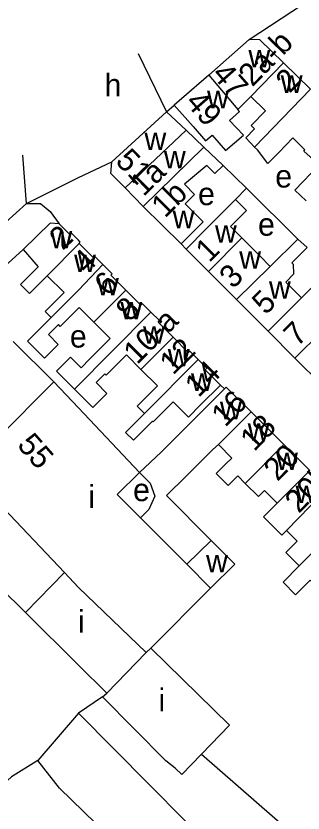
# Model space of a CAD drawing. Extents: x 159700 to 161346, y 381730 to 382922.
# Drawn here: x 160688.9 to 160739.7, y 382699.7 to 382840.5 of the extents above; entities that cross this region are included whole.
import ezdxf

# ---------------------------------------------------------------- set-up
doc = ezdxf.new("R2010")
doc.units = 0
for name, color, linetype in [('BLT_Basislijn', 7, 'Continuous'), ('BLT_Bebouwing', 7, 'Continuous'), ('BLT_Centroide', 7, 'Continuous'), ('BLT_Huisnummer', 7, 'Continuous'), ('BLT_Huisnummer_ tussenligend', 7, 'Continuous'), ('BLT_Huisnummer_reeks', 7, 'Continuous'), ('BLT_Onderverdeling_panden', 7, 'Continuous'), ('BLT_Vlakafsluiter', 7, 'Continuous')]:
    doc.layers.add(name, color=color, linetype=linetype)

msp = doc.modelspace()

# ---------------------------------------------------------------- linework, layer by layer
at = {"layer": 'BLT_Basislijn'}
for p, q in [((160715.6, 382823.61), (160716.92, 382824.75)), ((160729.7, 382810.1), (160725.6, 382814.1)), ((160727.8, 382808.08), (160729.7, 382810.1)), ((160738.82, 382801.13), (160729.7, 382810.1)), ((160719.06, 382799.36), (160718.16, 382800.27)), ((160688.45, 382783.01), (160695.65, 382775.93)), ((160725.14, 382775.34), (160725.83, 382774.66)), ((160686.18, 382739.55), (160690.62, 382735.15)), ((160704.28, 382720.24), (160700, 382717.4)), ((160700, 382717.4), (160692.82, 382708.99)), ((160721.79, 382710.16), (160776.79, 382662.22))]:
    msp.add_line(p, q, dxfattribs=at)
for points in [[(160665.33, 382783.03), (160683.52, 382800.2), (160686.17, 382802.8), (160687.19, 382804.09), (160690.81, 382807.42)], [(160690.81, 382807.42), (160693.29, 382807.42), (160694.98, 382805.98), (160696.6, 382803.81)], [(160681.48, 382790.9), (160682.35, 382792.14), (160690.25, 382799.26)], [(160700, 382717.4), (160731.33, 382685.84)], [(160692.82, 382708.99), (160688.16, 382706.12), (160677.09, 382696.09)], [(160732.9, 382668.92), (160696.63, 382704.11), (160692.82, 382708.99)]]:
    msp.add_lwpolyline(points, dxfattribs=at)
at = {"layer": 'BLT_Bebouwing'}
for p, q in [((160730.22, 382836.35), (160723.06, 382830.04)), ((160741.06, 382827.57), (160736.28, 382832.22)), ((160723.06, 382830.04), (160716.92, 382824.75)), ((160730.51, 382826.29), (160728.21, 382823.98)), ((160733.09, 382823.78), (160730.51, 382826.29)), ((160705.89, 382814.74), (160715.6, 382823.61)), ((160715.6, 382823.61), (160719.06, 382820.35)), ((160719.06, 382820.35), (160722.16, 382817.38)), ((160722.16, 382817.38), (160725.6, 382814.1)), ((160711.48, 382806.86), (160708.26, 382810.14)), ((160718.16, 382800.27), (160711.48, 382806.86)), ((160728.91, 382801.31), (160726.87, 382803.35)), ((160733.91, 382796.29), (160738.82, 382801.13)), ((160719.06, 382799.36), (160723, 382795.41)), ((160723, 382795.41), (160727.97, 382790.43)), ((160727.97, 382790.43), (160733.54, 382784.86)), ((160733.54, 382784.86), (160738.29, 382780.09)), ((160738.29, 382780.09), (160743.05, 382775.32)), ((160695.65, 382775.93), (160680.21, 382760.4)), ((160700, 382771.33), (160695.65, 382775.93)), ((160710.83, 382759.87), (160700, 382771.33)), ((160730.53, 382770.61), (160736.35, 382764.81)), ((160724.75, 382764.81), (160723.77, 382763.92)), ((160736.35, 382764.81), (160740.92, 382760.25)), ((160710.83, 382759.87), (160714.66, 382763.49)), ((160680.21, 382760.4), (160697.56, 382742.24)), ((160690.62, 382735.15), (160697.56, 382742.24)), ((160712.79, 382728.88), (160723.37, 382739.45)), ((160726.74, 382715.23), (160712.79, 382728.88)), ((160700, 382725.88), (160705.02, 382720.92)), ((160726.74, 382715.23), (160721.79, 382710.16))]:
    msp.add_line(p, q, dxfattribs=at)
for points in [[(160736.28, 382832.22), (160732.09, 382836.31), (160730.22, 382836.35)], [(160716.92, 382824.75), (160720.3, 382820.98), (160722.5, 382818.47), (160723.67, 382819.48), (160726.03, 382816.74), (160729.18, 382819.46), (160726.7, 382822.09), (160728.5, 382823.65), (160728.21, 382823.98)], [(160731.14, 382817.38), (160729.62, 382818.99), (160731.16, 382820.56), (160730.55, 382821.16), (160733.09, 382823.78)], [(160738.95, 382817.97), (160737.92, 382818.97), (160735.43, 382816.41), (160733.51, 382814.49), (160731.65, 382816.88), (160731.14, 382817.38)], [(160740.26, 382807.88), (160738.3, 382809.76), (160742.58, 382814.25), (160739.84, 382816.65), (160740.07, 382816.89), (160739.86, 382817.08)], [(160739.86, 382817.08), (160738.95, 382817.97)], [(160708.26, 382810.14), (160705.76, 382812.67), (160705.89, 382814.74)], [(160725.6, 382814.1), (160724.14, 382812.68), (160722.73, 382814.14), (160718.75, 382810.81), (160720.52, 382809.01), (160718.86, 382807.35), (160722.05, 382804.16), (160718.16, 382800.27)], [(160727.8, 382808.08), (160722.6, 382802.9), (160719.06, 382799.36)], [(160726.87, 382803.35), (160729.71, 382806.17), (160727.8, 382808.08)], [(160696.6, 382803.81), (160694.98, 382803.95), (160690.25, 382799.26)], [(160700, 382800.9), (160698.64, 382802.25), (160698.4, 382802.01), (160696.6, 382803.81)], [(160700.11, 382800.32), (160700.34, 382800.55), (160700, 382800.9)], [(160704.33, 382796.64), (160702.91, 382798.05), (160702.65, 382797.79), (160700.11, 382800.32)], [(160733.91, 382796.29), (160732.06, 382798.15), (160728.91, 382801.31)], [(160740.43, 382799.6), (160738.82, 382801.13)], [(160690.25, 382799.26), (160692.9, 382796.24), (160689.76, 382793.09), (160691.35, 382791.5), (160694.49, 382794.65)], [(160739.43, 382790.74), (160736.68, 382793.49), (160738.11, 382794.95), (160738.05, 382796.64), (160737.73, 382796.92), (160740.43, 382799.6)], [(160708.39, 382792.1), (160705.72, 382794.76), (160705.96, 382795), (160704.33, 382796.64)], [(160695.21, 382787.28), (160694.15, 382788.34), (160697.47, 382791.67), (160694.49, 382794.65)], [(160744.38, 382795.67), (160739.43, 382790.74)], [(160712.83, 382788.21), (160711.33, 382789.7), (160711.06, 382789.43), (160708.39, 382792.1)], [(160700, 382788.91), (160696.8, 382785.69), (160696.49, 382786), (160694.73, 382784.24), (160696.44, 382782.52), (160693.99, 382780.07), (160690.99, 382783.06), (160695.21, 382787.28)], [(160702.73, 382786.42), (160700.12, 382789.02), (160700, 382788.91)], [(160716.75, 382783.79), (160714.08, 382786.46), (160714.32, 382786.71), (160712.83, 382788.21)], [(160699.28, 382774.62), (160696.12, 382777.78), (160698.58, 382780.24), (160700.46, 382778.37), (160702.03, 382779.95), (160705.61, 382783.53), (160702.73, 382786.42)], [(160721.19, 382779.84), (160719.67, 382781.36), (160719.42, 382781.11), (160716.75, 382783.79)], [(160711.06, 382778.08), (160708.49, 382780.65), (160704.92, 382777.07), (160704.66, 382777.33), (160703.12, 382775.78), (160705.05, 382773.86), (160702.55, 382771.36), (160699.28, 382774.62)], [(160721.19, 382779.84), (160722.71, 382778.32), (160722.43, 382778.05), (160725.14, 382775.34)], [(160711.69, 382770.32), (160710.41, 382771.6), (160713.97, 382775.17), (160711.06, 382778.08)], [(160725.14, 382775.34), (160721.6, 382771.81), (160719.47, 382769.68)], [(160725.83, 382774.66), (160726.15, 382774.98), (160730.53, 382770.61)], [(160719.43, 382768.26), (160722.61, 382771.44), (160725.83, 382774.66)], [(160719.47, 382769.68), (160716.76, 382772.39), (160713.2, 382768.81), (160713.08, 382768.93), (160709.73, 382765.58), (160708.34, 382766.96), (160711.69, 382770.32)], [(160714.66, 382763.49), (160719.43, 382768.26)], [(160723.77, 382763.92), (160718.99, 382759.17)], [(160729.52, 382757.97), (160728.19, 382759.3), (160726.49, 382757.6), (160724.39, 382759.7), (160726.09, 382761.4), (160727.13, 382762.44), (160724.75, 382764.81)], [(160710.99, 382751.89), (160706.88, 382756.01), (160710.83, 382759.87)], [(160710.83, 382759.87), (160712.68, 382758.03), (160713.5, 382755.69), (160712.45, 382753.36), (160710.99, 382751.89)], [(160718.99, 382759.17), (160715.6, 382755.8), (160723.5, 382747.87)], [(160733.9, 382755.73), (160732.93, 382756.69), (160731.87, 382755.62), (160729.52, 382757.97)], [(160735.16, 382754.47), (160733.9, 382755.73)], [(160736.8, 382749.64), (160735.95, 382748.82), (160734.33, 382750.48), (160732.72, 382752.08), (160735.16, 382754.47)], [(160739.02, 382743.4), (160736.68, 382745.74), (160738.69, 382747.76), (160736.8, 382749.64)], [(160723.5, 382747.87), (160727.64, 382743.71), (160723.37, 382739.45)], [(160747.02, 382742.47), (160745.32, 382740.85), (160743.1, 382738.74), (160740.99, 382740.85), (160738.41, 382738.27), (160736.19, 382740.5), (160739.02, 382743.4)], [(160690.62, 382735.15), (160700, 382725.88)], [(160704.28, 382720.24), (160705.02, 382720.92)], [(160721.79, 382710.16), (160718.27, 382706.56), (160717.12, 382707.66), (160715.49, 382708.98), (160704.28, 382720.24)]]:
    msp.add_lwpolyline(points, dxfattribs=at)
at = {"layer": 'BLT_Onderverdeling_panden'}
for p, q in [((160730.51, 382826.29), (160736.28, 382832.23)), ((160723.06, 382830.04), (160728.21, 382823.98)), ((160731.14, 382817.38), (160741.06, 382827.57)), ((160711.48, 382806.86), (160722.16, 382817.38)), ((160708.26, 382810.14), (160713.66, 382815.24)), ((160694.49, 382794.65), (160700.11, 382800.32)), ((160728.91, 382801.31), (160723, 382795.41)), ((160700, 382792.08), (160704.33, 382796.64)), ((160733.91, 382796.29), (160727.97, 382790.43)), ((160695.21, 382787.28), (160700, 382792.08)), ((160702.73, 382786.42), (160708.39, 382792.1)), ((160739.43, 382790.74), (160733.54, 382784.86)), ((160699.28, 382774.62), (160712.83, 382788.21)), ((160744.18, 382785.97), (160738.29, 382780.09)), ((160711.06, 382778.08), (160716.75, 382783.79)), ((160711.69, 382770.32), (160721.19, 382779.84)), ((160724.75, 382764.81), (160730.53, 382770.61)), ((160729.52, 382757.97), (160736.35, 382764.81)), ((160735.16, 382754.47), (160740.92, 382760.25)), ((160736.8, 382749.64), (160744.07, 382757.11)), ((160739.02, 382743.4), (160748.39, 382752.8)), ((160719.15, 382743.68), (160710.99, 382751.89)), ((160719.15, 382743.68), (160723.5, 382747.87)), ((160723.37, 382739.45), (160719.15, 382743.68)), ((160697.56, 382742.24), (160700, 382739.56)), ((160700, 382739.56), (160711.98, 382728.07)), ((160711.98, 382728.07), (160712.79, 382728.88)), ((160705.02, 382720.92), (160711.98, 382728.07))]:
    msp.add_line(p, q, dxfattribs=at)
msp.add_lwpolyline([(160713.66, 382815.24), (160719.06, 382820.35)], dxfattribs=at)
at = {"layer": 'BLT_Vlakafsluiter'}
for p, q in [((160730.22, 382836.35), (160742.88, 382844.7)), ((160710.58, 382833.92), (160715.6, 382823.61)), ((160690.81, 382807.42), (160690.18, 382815.95)), ((160700, 382812.02), (160705.89, 382814.74)), ((160690.81, 382807.42), (160700, 382812.02))]:
    msp.add_line(p, q, dxfattribs=at)

# ---------------------------------------------------------------- texts
at = {"layer": 'BLT_Centroide'}
for s, p in [('w', (160730.07, 382831.44)), ('h', (160704.63, 382826.31)), ('w', (160735.78, 382826.94)), ('w', (160722.75, 382824.23)), ('w', (160711.68, 382816.84)), ('w', (160715.12, 382813.59)), ('e', (160734.81, 382810.22)), ('e', (160721.16, 382807.11)), ('w', (160716.67, 382803.04)), ('e', (160731.77, 382801.71)), ('w', (160724.15, 382800.5)), ('w', (160695.05, 382799.5)), ('w', (160728.44, 382795.88)), ('w', (160699.23, 382795.31)), ('w', (160703.28, 382791.16)), ('w', (160733.7, 382790.59)), ('w', (160707.42, 382786.95)), ('e', (160698.49, 382781.95)), ('w', (160711.43, 382782.62)), ('w', (160715.8, 382778.64)), ('w', (160719.91, 382774.31)), ('w', (160725.03, 382769.3)), ('w', (160729.94, 382765.5)), ('w', (160734.96, 382760.34)), ('e', (160709.67, 382754.83)), ('i', (160701.78, 382753.64)), ('w', (160738.39, 382754.5)), ('w', (160722.57, 382742.26)), ('i', (160699.95, 382731.59)), ('i', (160714.16, 382717.72))]:
    msp.add_text(s, height=4, dxfattribs=at).set_placement(p)
at = {"layer": 'BLT_Huisnummer'}
for s, rotation, p in [('2', 45.8221, (160737.35, 382826.74)), ('49', 311.1967, (160718.76, 382825.18)), ('51', 314.5713, (160706.37, 382814.7)), ('1a', 44.5787, (160711.5, 382808.49)), ('1b', 44.9352, (160715.32, 382804.71)), ('2', 44.447, (160697.23, 382798.99)), ('1', 44.9437, (160723.14, 382796.84)), ('6', 44.4543, (160705.2, 382790.86)), ('5', 44.9367, (160733.11, 382787.58)), ('14', 45.0162, (160721.24, 382773.01)), ('18', 45.7843, (160731.09, 382763.47)), ('55', 311.2256, (160689.01, 382764.65)), ('20', 45.7843, (160735.22, 382758.19)), ('20b', 45.7843, (160738.98, 382752.52))]:
    msp.add_text(s, height=4, rotation=rotation, dxfattribs=at).set_placement(p)
at = {"layer": 'BLT_Huisnummer_ tussenligend'}
for s, rotation, p in [('4', 44.447, (160701.38, 382794.82)), ('3', 44.9437, (160727.34, 382792.18)), ('8', 44.4543, (160709.01, 382786.34)), ('7', 44.9367, (160738.71, 382781.96)), ('12', 44.4505, (160716.74, 382776.97)), ('16', 45.0162, (160725.94, 382767.75))]:
    msp.add_text(s, height=4, rotation=rotation, dxfattribs=at).set_placement(p)
at = {"layer": 'BLT_Huisnummer_reeks'}
for s, rotation, p in [('2a-b', 45.7679, (160730.77, 382827.87)), ('47', 311.1926, (160723.42, 382830.12)), ('10-a', 45.0905, (160710.39, 382778.82))]:
    msp.add_text(s, height=4, rotation=rotation, dxfattribs=at).set_placement(p)

doc.saveas('drawing.dxf')
